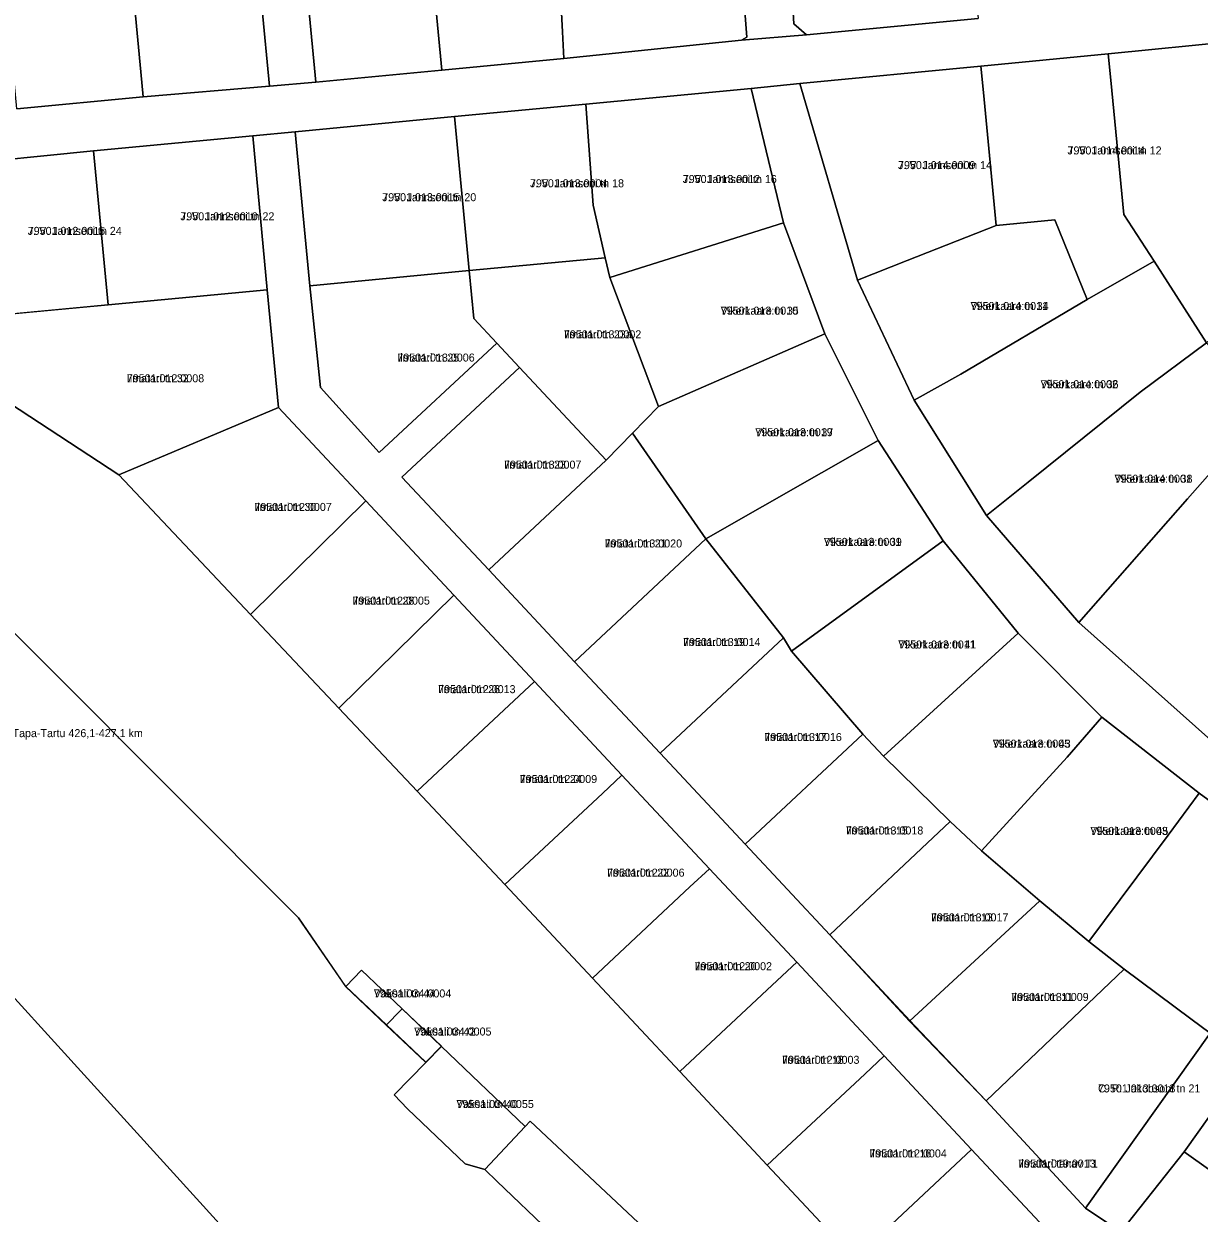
# Model space of a CAD drawing. Extents: x 643847 to 663718, y 6468443 to 6482775.
# Drawn here: x 657669.1 to 657889.4, y 6474191 to 6474413.9 of the extents above; entities that cross this region are included whole.
import ezdxf

# ---------------------------------------------------------------- set-up
doc = ezdxf.new("R2010")
doc.units = 0
for name, color, linetype in [('L_AADRESS', 7, 'Continuous'), ('PIIR', 7, 'Continuous'), ('TUNNUS', 7, 'Continuous')]:
    doc.layers.add(name, color=color, linetype=linetype)

msp = doc.modelspace()

# ---------------------------------------------------------------- linework, layer by layer
at = {"layer": 'PIIR'}
for points in [[(657393.96, 6474607.11), (657494.81, 6474483.14), (657574.41, 6474392.84), (657602.35, 6474364.84), (657720.61, 6474246.34), (657729.4, 6474233.5), (657737.04, 6474226.25), (657744.48, 6474219.27), (657738.5, 6474213.18), (657741.05, 6474210.57), (657751.84, 6474200.23), (657755.54, 6474199.19), (657757.85, 6474196.96), (657767.74, 6474187.48)], [(657763.79, 6474124.97), (657702.74, 6474192.36), (657638.91, 6474262.6), (657637.28, 6474261.13), (657578.79, 6474324.91), (657477.25, 6474432.85), (657358.5, 6474570.19)], [(657811.8, 6474441.11), (657813.42, 6474413.86), (657815.82, 6474411.81), (657803.61, 6474410.79), (657804.64, 6474411.39), (657802.57, 6474438.07)], [(657720.95, 6474433.07), (657723.82, 6474402.94), (657715.14, 6474402.2), (657712.28, 6474432.24)], [(657943.04, 6474415.13), (657920.12, 6474412.91), (657896.24, 6474410.59), (657872.36, 6474408.27), (657848.46, 6474405.95), (657814.53, 6474402.66), (657805.44, 6474401.74), (657774.44, 6474398.78), (657749.86, 6474396.48), (657719.99, 6474393.65), (657712.03, 6474392.9), (657682.17, 6474390.07), (657654.81, 6474387.33)], [(657667.84, 6474397.96), (657691.5, 6474400.21), (657715.14, 6474402.2), (657723.82, 6474402.94), (657747.45, 6474405.19), (657770.34, 6474407.37), (657803.61, 6474410.79), (657815.82, 6474411.81), (657847.94, 6474414.89)], [(657910.09, 6474254.61), (657889.39, 6474269.74), (657871.17, 6474283.97), (657855.44, 6474299.66), (657841.38, 6474316.97), (657829.24, 6474335.78), (657819.21, 6474355.8), (657811.49, 6474376.57), (657805.44, 6474401.74), (657814.53, 6474402.66), (657825.35, 6474365.85), (657835.99, 6474343.33), (657849.55, 6474321.76), (657866.85, 6474301.71), (657891.58, 6474279.62)], [(657863.13, 6474185.39), (657846.74, 6474202.93), (657830.35, 6474220.47), (657813.98, 6474238.02), (657797.61, 6474255.56), (657781.21, 6474273.08), (657764.84, 6474290.62), (657749.71, 6474306.82), (657733.24, 6474324.46), (657716.85, 6474342), (657714.74, 6474364.04), (657712.03, 6474392.9), (657719.99, 6474393.65), (657722.72, 6474364.78), (657724.72, 6474345.7), (657735.73, 6474333.53), (657757.74, 6474354.05), (657761.99, 6474349.49), (657739.99, 6474328.95), (657756.24, 6474311.55), (657772.31, 6474294.35), (657788.38, 6474277.18), (657804.29, 6474260.16), (657820.2, 6474243.17), (657836.1, 6474226.13), (657849.44, 6474212.04), (657868.11, 6474191.95), (657874.69, 6474187.5)], [(657802.51, 6474172.14), (657764.02, 6474208.26), (657763.09, 6474207.27), (657747.4, 6474222.25), (657740.04, 6474229.31), (657732.4, 6474236.57), (657729.48, 6474233.48), (657720.61, 6474246.34), (657602.35, 6474364.84), (657627.57, 6474384.61), (657636.63, 6474366.01), (657639.54, 6474361.14), (657641.79, 6474358.82), (657644.09, 6474357.4), (657686.94, 6474329.36), (657711.62, 6474303.18), (657728.16, 6474285.63), (657742.83, 6474270.07), (657759.29, 6474252.6), (657775.68, 6474235.07), (657792.07, 6474217.53), (657808.44, 6474199.98), (657824.83, 6474182.45)], [(657898.73, 6474219.63), (657886.59, 6474202.53), (657874.69, 6474187.5), (657868.11, 6474191.95), (657891.43, 6474224.75)]]:
    msp.add_lwpolyline(points, dxfattribs=at)
for points in [[(657847.94, 6474414.89), (657815.82, 6474411.81), (657813.42, 6474413.86), (657811.8, 6474441.11), (657821.76, 6474442.07), (657845.12, 6474444.3)], [(657667.84, 6474397.96), (657667.4, 6474402.61), (657665.02, 6474427.75), (657664.7, 6474430.5), (657683.71, 6474439.38), (657688.65, 6474430), (657691.04, 6474404.86), (657691.5, 6474400.21)], [(657747.45, 6474405.19), (657744.59, 6474435.31), (657768.73, 6474437.58), (657770.08, 6474412.37), (657770.34, 6474407.37)], [(657804.64, 6474411.39), (657803.61, 6474410.79), (657770.34, 6474407.37), (657770.08, 6474412.37), (657768.73, 6474437.58), (657792.72, 6474437.93), (657802.57, 6474438.07)], [(657723.82, 6474402.94), (657720.95, 6474433.07), (657744.59, 6474435.31), (657747.45, 6474405.19)], [(657691.5, 6474400.21), (657691.04, 6474404.86), (657688.65, 6474430), (657712.28, 6474432.24), (657715.14, 6474402.2)], [(657896.24, 6474410.59), (657896.72, 6474405.61), (657899.14, 6474380.73), (657907.41, 6474368.96), (657890.73, 6474354.06), (657880.98, 6474369.42), (657875.26, 6474378.15), (657872.84, 6474403.3), (657872.36, 6474408.27)], [(657872.36, 6474408.27), (657872.84, 6474403.3), (657875.26, 6474378.15), (657880.98, 6474369.42), (657868.42, 6474362.2), (657862.31, 6474377.15), (657851.36, 6474376.09), (657848.95, 6474400.97), (657848.46, 6474405.95)], [(657848.46, 6474405.95), (657848.95, 6474400.97), (657851.36, 6474376.09), (657834.66, 6474369.51), (657825.35, 6474365.85), (657814.53, 6474402.66)], [(657805.44, 6474401.74), (657811.49, 6474376.57), (657778.93, 6474366.32), (657778.09, 6474370.01), (657775.83, 6474379.86), (657774.44, 6474398.78)], [(657774.44, 6474398.78), (657775.83, 6474379.86), (657778.09, 6474370.01), (657752.59, 6474367.62), (657749.86, 6474396.48)], [(657722.72, 6474364.78), (657719.99, 6474393.65), (657749.86, 6474396.48), (657752.59, 6474367.62)], [(657712.03, 6474392.9), (657714.74, 6474364.04), (657684.9, 6474361.2), (657682.17, 6474390.07)], [(657682.17, 6474390.07), (657684.9, 6474361.2), (657658.52, 6474358.74), (657654.81, 6474387.33)], [(657788.07, 6474342.17), (657778.93, 6474366.32), (657811.49, 6474376.57), (657819.21, 6474355.8)], [(657825.35, 6474365.85), (657834.66, 6474369.51), (657851.36, 6474376.09), (657862.31, 6474377.15), (657868.42, 6474362.2), (657844.71, 6474348.24), (657835.99, 6474343.33)], [(657757.74, 6474354.05), (657753.43, 6474358.66), (657752.59, 6474367.62), (657778.09, 6474370.01), (657778.93, 6474366.32), (657788.07, 6474342.17), (657783.17, 6474337.14), (657778.26, 6474332.12), (657761.99, 6474349.49)], [(657835.99, 6474343.33), (657844.71, 6474348.24), (657868.42, 6474362.2), (657880.98, 6474369.42), (657890.73, 6474354.06), (657878.33, 6474344.85), (657857.35, 6474328.01), (657849.55, 6474321.76)], [(657724.72, 6474345.7), (657722.72, 6474364.78), (657752.59, 6474367.62), (657753.43, 6474358.66), (657757.74, 6474354.05), (657735.73, 6474333.53)], [(657716.85, 6474342), (657686.94, 6474329.36), (657644.09, 6474357.4), (657684.9, 6474361.2), (657714.74, 6474364.04)], [(657829.24, 6474335.78), (657796.96, 6474317.37), (657783.17, 6474337.14), (657788.07, 6474342.17), (657819.21, 6474355.8)], [(657849.55, 6474321.76), (657857.35, 6474328.01), (657878.33, 6474344.85), (657890.73, 6474354.06), (657902.41, 6474340.99), (657890.93, 6474329.12), (657887.19, 6474324.86), (657866.85, 6474301.71)], [(657739.99, 6474328.95), (657761.99, 6474349.49), (657778.26, 6474332.12), (657756.24, 6474311.55)], [(657733.24, 6474324.46), (657711.62, 6474303.18), (657686.94, 6474329.36), (657716.85, 6474342)], [(657866.85, 6474301.71), (657887.19, 6474324.86), (657890.93, 6474329.12), (657902.41, 6474340.99), (657925, 6474324.6), (657911.87, 6474306.95), (657908.3, 6474302.15), (657892.78, 6474281.22), (657891.58, 6474279.62)], [(657756.24, 6474311.55), (657778.26, 6474332.12), (657783.17, 6474337.14), (657796.96, 6474317.37), (657772.31, 6474294.35)], [(657841.38, 6474316.97), (657812.99, 6474296.32), (657811.51, 6474298.79), (657796.96, 6474317.37), (657829.24, 6474335.78)], [(657749.71, 6474306.82), (657728.16, 6474285.63), (657711.62, 6474303.18), (657733.24, 6474324.46)], [(657526.83, 6474261.38), (657507.13, 6474269.43), (657532.81, 6474313.22), (657543.91, 6474321.96), (657620.75, 6474236.88), (657646.26, 6474204.6), (657638.91, 6474262.6), (657702.74, 6474192.36), (657763.79, 6474124.97), (657747.3, 6474095.54), (657739.56, 6474081.62), (657653.5, 6474149.39), (657627.61, 6474184.44), (657610.17, 6474204.63), (657577.11, 6474237.03), (657567.4, 6474246.43), (657563.53, 6474250.22)], [(657772.31, 6474294.35), (657796.96, 6474317.37), (657811.51, 6474298.79), (657788.38, 6474277.18)], [(657855.44, 6474299.66), (657830.22, 6474276.67), (657826.35, 6474280.76), (657812.99, 6474296.32), (657841.38, 6474316.97)], [(657764.84, 6474290.62), (657742.83, 6474270.07), (657728.16, 6474285.63), (657749.71, 6474306.82)], [(657788.38, 6474277.18), (657811.51, 6474298.79), (657812.99, 6474296.32), (657826.35, 6474280.76), (657804.29, 6474260.16)], [(657871.17, 6474283.97), (657864.67, 6474276.44), (657848.62, 6474258.88), (657842.73, 6474264.41), (657830.22, 6474276.67), (657855.44, 6474299.66)], [(657781.21, 6474273.08), (657777.56, 6474269.67), (657759.29, 6474252.6), (657742.83, 6474270.07), (657764.84, 6474290.62)], [(657889.39, 6474269.74), (657883.59, 6474261.82), (657868.69, 6474241.89), (657859.53, 6474249.51), (657848.62, 6474258.88), (657864.67, 6474276.44), (657871.17, 6474283.97)], [(657804.29, 6474260.16), (657826.35, 6474280.76), (657830.22, 6474276.67), (657842.73, 6474264.41), (657820.2, 6474243.17)], [(657797.61, 6474255.56), (657793.94, 6474252.14), (657775.68, 6474235.07), (657759.29, 6474252.6), (657777.56, 6474269.67), (657781.21, 6474273.08)], [(657910.09, 6474254.61), (657910.01, 6474250.88), (657891.43, 6474224.75), (657887.84, 6474227.43), (657875.34, 6474236.73), (657868.69, 6474241.89), (657883.59, 6474261.82), (657889.39, 6474269.74)], [(657820.2, 6474243.17), (657842.73, 6474264.41), (657848.62, 6474258.88), (657859.53, 6474249.51), (657835.12, 6474226.97)], [(657813.98, 6474238.02), (657810.33, 6474234.6), (657792.07, 6474217.53), (657775.68, 6474235.07), (657793.94, 6474252.14), (657797.61, 6474255.56)], [(657859.53, 6474249.51), (657868.69, 6474241.89), (657875.34, 6474236.73), (657849.44, 6474212.04), (657835.12, 6474226.97)], [(657830.35, 6474220.47), (657826.7, 6474217.06), (657808.44, 6474199.98), (657792.07, 6474217.53), (657810.33, 6474234.6), (657813.98, 6474238.02)], [(657740.04, 6474229.31), (657739.74, 6474229), (657737.11, 6474226.31), (657729.48, 6474233.48), (657732.4, 6474236.57)], [(657868.11, 6474191.95), (657849.44, 6474212.04), (657875.34, 6474236.73), (657887.84, 6474227.43), (657891.43, 6474224.75)], [(657747.41, 6474222.28), (657744.49, 6474219.29), (657737.11, 6474226.31), (657739.74, 6474229), (657740.04, 6474229.31)], [(657747.4, 6474222.25), (657763.09, 6474207.27), (657755.54, 6474199.19), (657751.84, 6474200.23), (657741.05, 6474210.57), (657738.5, 6474213.18), (657744.48, 6474219.27)], [(657846.74, 6474202.93), (657824.83, 6474182.45), (657808.44, 6474199.98), (657826.7, 6474217.06), (657830.35, 6474220.47)], [(657898.73, 6474219.63), (657906.87, 6474213.82), (657926.39, 6474199.87), (657930.05, 6474197.25), (657917.84, 6474180.18), (657886.59, 6474202.53)], [(657764.02, 6474208.26), (657802.51, 6474172.14), (657801.19, 6474170.7), (657798.46, 6474167.85), (657796.34, 6474165.48), (657793.84, 6474162.69), (657788.94, 6474167.27), (657786.08, 6474169.98), (657783.26, 6474172.64), (657773.42, 6474182.07), (657767.74, 6474187.48), (657757.85, 6474196.96), (657755.54, 6474199.19), (657763.09, 6474207.27)], [(657863.13, 6474185.39), (657841.22, 6474164.91), (657824.83, 6474182.45), (657846.74, 6474202.93)], [(657875.25, 6474184.67), (657874.69, 6474187.5), (657886.59, 6474202.53), (657917.84, 6474180.18), (657919.13, 6474178.84), (657902.18, 6474163.13), (657898.52, 6474159.73)]]:
    msp.add_lwpolyline(points, close=True, dxfattribs=at)

# ---------------------------------------------------------------- texts
at = {"layer": 'L_AADRESS'}
for s, p in [('J. V. Jannseni tn 12', (657864.72, 6474389.39)), ('J. V. Jannseni tn 14', (657832.95, 6474386.64)), ('J. V. Jannseni tn 16', (657792.61, 6474384.03)), ('J. V. Jannseni tn 18', (657763.98, 6474383.24)), ('J. V. Jannseni tn 20', (657736.29, 6474380.63)), ('J. V. Jannseni tn 22', (657698.46, 6474377.05)), ('J. V. Jannseni tn 24', (657669.86, 6474374.32)), ('Vikerkaare tn 35', (657799.72, 6474359.37)), ('Vikerkaare tn 34', (657846.55, 6474360.24)), ('Ilmatari tn 23a', (657770.33, 6474354.93)), ('Ilmatari tn 25', (657739.11, 6474350.58)), ('Ilmatari tn 32', (657688.42, 6474346.7)), ('Vikerkaare tn 36', (657859.66, 6474345.59)), ('Vikerkaare tn 37', (657806.2, 6474336.59)), ('Ilmatari tn 23', (657759.11, 6474330.52)), ('Vikerkaare tn 38', (657873.52, 6474327.88)), ('Ilmatari tn 30', (657712.33, 6474322.59)), ('Ilmatari tn 21', (657777.98, 6474315.75)), ('Vikerkaare tn 39', (657819.05, 6474316.05)), ('Ilmatari tn 28', (657730.71, 6474305.04)), ('Ilmatari tn 19', (657792.67, 6474297.28)), ('Vikerkaare tn 41', (657833, 6474296.82)), ('Ilmatari tn 26', (657746.77, 6474288.45)), ('Vaksali tn 46 // Tapa-Tartu 426,1-427,1 km', (657653.29, 6474280.21)), ('Ilmatari tn 17', (657807.91, 6474279.48)), ('Vikerkaare tn 43', (657850.7, 6474278.24)), ('Ilmatari tn 24', (657762.06, 6474271.61)), ('Ilmatari tn 15', (657823.18, 6474261.97)), ('Vikerkaare tn 45', (657869, 6474261.89)), ('Ilmatari tn 22', (657778.44, 6474254.07)), ('Ilmatari tn 13', (657839.13, 6474245.69)), ('Ilmatari tn 20', (657794.83, 6474236.54)), ('Vaksali tn 44', (657734.72, 6474231.44)), ('Ilmatari tn 11', (657854.17, 6474230.78)), ('Vaksali tn 42', (657742.26, 6474224.3)), ('Ilmatari tn 18', (657811.21, 6474219)), ('C. R. Jakobsoni tn 21', (657870.43, 6474213.64)), ('Vaksali tn 40', (657750.19, 6474210.72)), ('Ilmatari tn 16', (657827.59, 6474201.46)), ('Ilmatari tänav T1', (657855.48, 6474199.56))]:
    msp.add_text(s, height=1.5, dxfattribs=at).set_placement(p)
at = {"layer": 'TUNNUS'}
for s, p in [('79501:014:0014', (657864.72, 6474389.39)), ('79501:014:0009', (657832.95, 6474386.64)), ('79501:013:0012', (657792.61, 6474384.03)), ('79501:013:0004', (657763.98, 6474383.24)), ('79501:013:0015', (657736.29, 6474380.63)), ('79501:012:0010', (657698.46, 6474377.05)), ('79501:012:0015', (657669.86, 6474374.32)), ('79501:013:0010', (657799.72, 6474359.37)), ('79501:014:0011', (657846.55, 6474360.24)), ('79501:013:0002', (657770.33, 6474354.93)), ('79501:013:0006', (657739.11, 6474350.58)), ('79501:012:0008', (657688.42, 6474346.7)), ('79501:014:0002', (657859.66, 6474345.59)), ('79501:013:0019', (657806.2, 6474336.59)), ('79501:013:0007', (657759.11, 6474330.52)), ('79501:014:0001', (657873.52, 6474327.88)), ('79501:012:0007', (657712.33, 6474322.59)), ('79501:013:0020', (657777.98, 6474315.75)), ('79501:013:0001', (657819.05, 6474316.05)), ('79501:012:0005', (657730.71, 6474305.04)), ('79501:013:0014', (657792.67, 6474297.28)), ('79501:013:0011', (657833, 6474296.82)), ('79501:012:0013', (657746.77, 6474288.45)), ('79501:013:0016', (657807.91, 6474279.48)), ('79501:013:0005', (657850.7, 6474278.24)), ('79501:012:0009', (657762.06, 6474271.61)), ('79501:013:0018', (657823.18, 6474261.97)), ('79501:013:0003', (657869, 6474261.89)), ('79501:012:0006', (657778.44, 6474254.07)), ('79501:013:0017', (657839.13, 6474245.69)), ('79501:012:0002', (657794.83, 6474236.54)), ('79501:034:0004', (657734.72, 6474231.44)), ('79501:013:0009', (657854.17, 6474230.78)), ('79501:034:0005', (657742.26, 6474224.3)), ('79501:012:0003', (657811.21, 6474219)), ('79501:013:0013', (657870.43, 6474213.64)), ('79501:034:0055', (657750.19, 6474210.72)), ('79501:012:0004', (657827.59, 6474201.46)), ('79501:019:0013', (657855.48, 6474199.56))]:
    msp.add_text(s, height=1.5, dxfattribs=at).set_placement(p)

doc.saveas('drawing.dxf')
